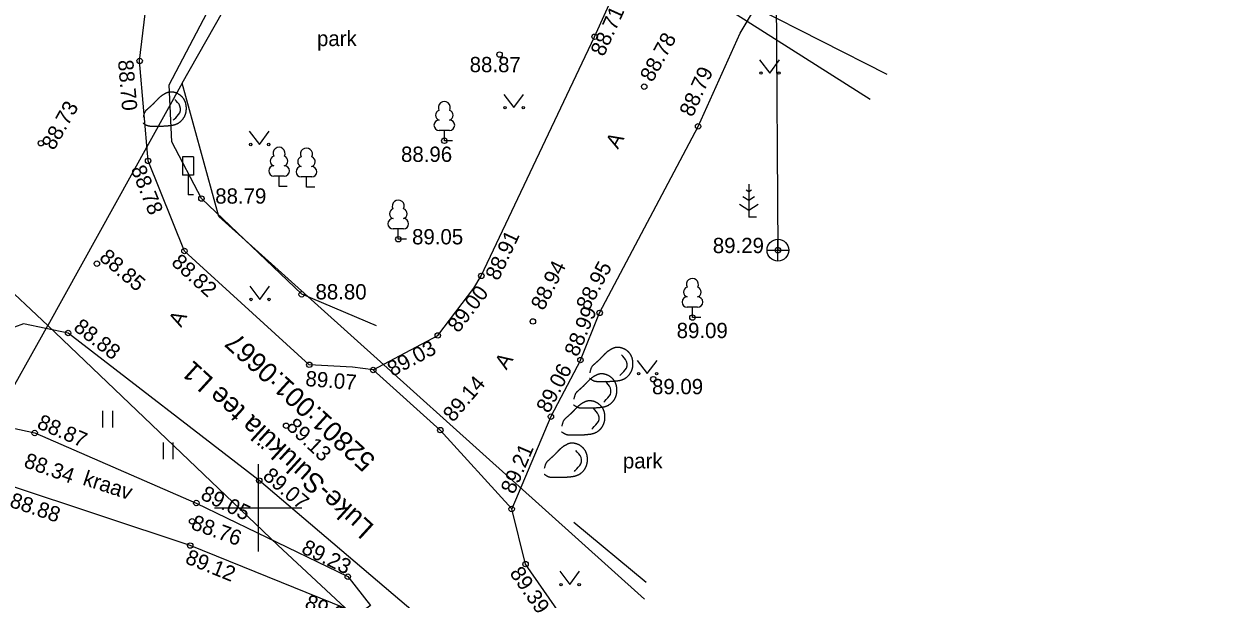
# Model space of a CAD drawing. Extents: x 648748 to 649126, y 6457789 to 6458252.
# Drawn here: x 648789.3 to 648843.7, y 6457945.8 to 6457972.2 of the extents above; entities that cross this region are included whole.
import ezdxf

# ---------------------------------------------------------------- set-up
doc = ezdxf.new("R2010")
doc.units = 0
for name, color, linetype in [('HALJASTUS', 7, 'Continuous'), ('KKAEV', 7, 'Continuous'), ('KORGUS-EH2000', 7, 'Continuous'), ('KTRASS', 7, 'Continuous'), ('LIIKLUS', 7, 'Continuous'), ('PIIR', 7, 'Continuous'), ('PUU', 7, 'Continuous'), ('RELJEEF', 7, 'Continuous'), ('TEE', 7, 'Continuous'), ('VEEKOGU', 7, 'Continuous'), ('VORK', 7, 'Continuous'), ('VTRASS', 7, 'Continuous')]:
    doc.layers.add(name, color=color, linetype=linetype)

msp = doc.modelspace()

# ---------------------------------------------------------------- linework, layer by layer
at = {"layer": 'HALJASTUS'}
for p, q in [((648822.989, 6457970.534), (648823.453, 6457969.927)), ((648823.453, 6457969.927), (648823.898, 6457970.534)), ((648811.263, 6457968.951), (648811.726, 6457968.345)), ((648811.726, 6457968.345), (648812.172, 6457968.951)), ((648799.597, 6457967.258), (648800.061, 6457966.652)), ((648800.061, 6457966.652), (648800.506, 6457967.258)), ((648799.614, 6457960.155), (648800.077, 6457959.549)), ((648800.077, 6457959.549), (648800.523, 6457960.155)), ((648817.38, 6457956.755), (648817.843, 6457956.149)), ((648817.843, 6457956.149), (648818.289, 6457956.755)), ((648792.872, 6457954.441), (648792.872, 6457953.68)), ((648793.327, 6457954.441), (648793.327, 6457953.68)), ((648795.642, 6457952.989), (648795.642, 6457952.228)), ((648796.097, 6457952.989), (648796.097, 6457952.228)), ((648813.827, 6457947.089), (648814.291, 6457946.483)), ((648814.291, 6457946.483), (648814.736, 6457947.089))]:
    msp.add_line(p, q, dxfattribs=at)
for points in [[(648805.429, 6457958.346), (648802, 6457959.786), (648797.402, 6457964.175), (648796.042, 6457966.769), (648795.928, 6457969.389), (648800.489, 6457978.098), (648805.882, 6457987.791)], [(648817.789, 6457946.584), (648814.477, 6457949.331)]]:
    msp.add_lwpolyline(points, dxfattribs=at)
for centre in [(648823.052, 6457969.927), (648823.881, 6457969.927), (648811.325, 6457968.345), (648812.154, 6457968.345), (648799.66, 6457966.652), (648800.489, 6457966.652), (648799.676, 6457959.549), (648800.505, 6457959.549), (648817.442, 6457956.149), (648818.271, 6457956.149), (648813.89, 6457946.483), (648814.719, 6457946.483)]:
    msp.add_circle(centre, 0.055, dxfattribs=at)
at = {"layer": 'KKAEV'}
for p, q in [((648823.831, 6457961.309), (648823.831, 6457962.309)), ((648823.331, 6457961.809), (648824.331, 6457961.809))]:
    msp.add_line(p, q, dxfattribs=at)
msp.add_circle((648823.831, 6457961.809), 0.5, dxfattribs=at)
at = {"layer": 'KORGUS-EH2000'}
for centre in [(648815.43, 6457971.592), (648811.07, 6457970.774), (648794.568, 6457970.483), (648817.702, 6457969.306), (648820.171, 6457967.484), (648790.044, 6457966.711), (648808.538, 6457966.823), (648794.959, 6457965.9), (648797.402, 6457964.175), (648806.427, 6457962.309), (648796.623, 6457961.769), (648823.831, 6457961.809), (648792.61, 6457961.191), (648810.233, 6457960.629), (648802, 6457959.786), (648815.659, 6457958.933), (648819.911, 6457958.72), (648812.598, 6457958.541), (648791.291, 6457958.012), (648808.239, 6457957.902), (648802.346, 6457956.554), (648814.778, 6457956.772), (648805.276, 6457956.318), (648818.119, 6457955.893), (648813.425, 6457954.18), (648789.758, 6457953.43), (648801.284, 6457953.762), (648808.354, 6457953.56), (648800.051, 6457951.248), (648797.167, 6457950.218), (648811.627, 6457949.948), (648796.973, 6457949.379), (648796.889, 6457948.269), (648812.263, 6457947.418), (648804.112, 6457946.846)]:
    msp.add_circle(centre, 0.125, dxfattribs=at)
at = {"layer": 'KTRASS'}
msp.add_line((648823.709, 6457978.352), (648823.831, 6457961.809), dxfattribs=at)
at = {"layer": 'LIIKLUS'}
for points in [[(648796.539, 6457966.094), (648796.539, 6457965.244)], [(648797.039, 6457966.094), (648796.539, 6457966.094)], [(648797.039, 6457966.094), (648797.039, 6457965.244)], [(648797.039, 6457965.244), (648796.539, 6457965.244)], [(648796.789, 6457965.244), (648796.789, 6457964.344)], [(648797.039, 6457964.344), (648796.789, 6457964.344)]]:
    msp.add_lwpolyline(points, dxfattribs=at)
at = {"layer": 'PIIR'}
for p, q in [((648796.52, 6457969.47), (648863.67, 6458087.81)), ((648796.52, 6457969.47), (648790.36, 6457958.35)), ((648798.2, 6457963.35), (648796.52, 6457969.47)), ((648790.36, 6457958.35), (648780.18, 6457967.9)), ((648817.715, 6457945.818), (648798.2, 6457963.35)), ((648786.87, 6457952.13), (648790.36, 6457958.35)), ((648790.36, 6457958.35), (648800.9, 6457948.28)), ((648800.9, 6457948.28), (648811.261, 6457938.68))]:
    msp.add_line(p, q, dxfattribs=at)
at = {"layer": 'PUU'}
for p, q in [((648808.778, 6457967.298), (648808.298, 6457967.298)), ((648808.538, 6457966.823), (648808.538, 6457967.298)), ((648808.918, 6457966.823), (648808.538, 6457966.823)), ((648801.2, 6457965.201), (648800.72, 6457965.201)), ((648800.96, 6457964.726), (648800.96, 6457965.201)), ((648802.457, 6457965.168), (648801.977, 6457965.168)), ((648802.217, 6457964.693), (648802.217, 6457965.168)), ((648822.496, 6457964.828), (648822.496, 6457963.328)), ((648801.34, 6457964.726), (648800.96, 6457964.726)), ((648802.597, 6457964.693), (648802.217, 6457964.693)), ((648822.496, 6457964.078), (648822.229, 6457964.256)), ((648822.496, 6457964.478), (648822.371, 6457964.561)), ((648822.62, 6457964.561), (648822.496, 6457964.478)), ((648822.762, 6457964.256), (648822.496, 6457964.078)), ((648822.071, 6457963.918), (648822.496, 6457963.635)), ((648822.496, 6457963.635), (648822.92, 6457963.918)), ((648822.856, 6457963.328), (648822.496, 6457963.328)), ((648806.667, 6457962.784), (648806.187, 6457962.784)), ((648806.427, 6457962.309), (648806.427, 6457962.784)), ((648806.807, 6457962.309), (648806.427, 6457962.309)), ((648820.151, 6457959.195), (648819.671, 6457959.195)), ((648819.911, 6457958.72), (648819.911, 6457959.195)), ((648820.291, 6457958.72), (648819.911, 6457958.72))]:
    msp.add_line(p, q, dxfattribs=at)
for centre, radius, start, end in [((648808.538, 6457968.343), 0.277, 332.58, 207.42), ((648808.368, 6457967.995), 0.233, 109.022, 253.142), ((648808.708, 6457967.995), 0.233, 286.851, 70.986), ((648808.3, 6457967.535), 0.238, 90.002, 269.395), ((648808.775, 6457967.535), 0.238, 270.605, 89.998), ((648800.96, 6457966.246), 0.277, 332.58, 207.42), ((648802.217, 6457966.213), 0.277, 332.58, 207.42), ((648800.79, 6457965.898), 0.233, 109.022, 253.142), ((648801.13, 6457965.898), 0.233, 286.851, 70.986), ((648802.047, 6457965.865), 0.233, 109.022, 253.142), ((648802.387, 6457965.865), 0.233, 286.851, 70.986), ((648800.723, 6457965.438), 0.238, 90.002, 269.395), ((648801.198, 6457965.438), 0.238, 270.605, 89.998), ((648801.979, 6457965.405), 0.238, 90.002, 269.395), ((648802.454, 6457965.405), 0.238, 270.605, 89.998), ((648806.257, 6457963.481), 0.233, 109.022, 253.142), ((648806.427, 6457963.829), 0.277, 332.58, 207.42), ((648806.597, 6457963.481), 0.233, 286.851, 70.986), ((648806.189, 6457963.021), 0.238, 90.002, 269.395), ((648806.664, 6457963.021), 0.238, 270.605, 89.998), ((648819.911, 6457960.24), 0.277, 332.58, 207.42), ((648819.741, 6457959.892), 0.233, 109.022, 253.142), ((648820.081, 6457959.892), 0.233, 286.851, 70.986), ((648819.673, 6457959.432), 0.238, 90.002, 269.395), ((648820.148, 6457959.432), 0.238, 270.605, 89.998)]:
    msp.add_arc(centre, radius, start, end, dxfattribs=at)
at = {"layer": 'RELJEEF'}
for points in [[(648796.11, 6457967.763), (648796.153, 6457967.808), (648796.221, 6457967.881), (648796.289, 6457967.954), (648796.357, 6457968.028), (648796.413, 6457968.11), (648796.438, 6457968.206), (648796.439, 6457968.306), (648796.418, 6457968.404), (648796.375, 6457968.494), (648796.312, 6457968.572), (648796.247, 6457968.647), (648796.181, 6457968.722)], [(648816.585, 6457956.06), (648816.627, 6457956.105), (648816.696, 6457956.178), (648816.764, 6457956.251), (648816.831, 6457956.325), (648816.888, 6457956.407), (648816.913, 6457956.503), (648816.913, 6457956.603), (648816.892, 6457956.701), (648816.85, 6457956.791), (648816.787, 6457956.869), (648816.721, 6457956.944), (648816.655, 6457957.019)], [(648815.848, 6457954.846), (648815.891, 6457954.891), (648815.959, 6457954.964), (648816.027, 6457955.037), (648816.095, 6457955.111), (648816.151, 6457955.193), (648816.176, 6457955.289), (648816.177, 6457955.389), (648816.156, 6457955.487), (648816.113, 6457955.577), (648816.05, 6457955.655), (648815.985, 6457955.73), (648815.919, 6457955.805)], [(648815.301, 6457953.609), (648815.344, 6457953.654), (648815.412, 6457953.727), (648815.48, 6457953.8), (648815.548, 6457953.874), (648815.604, 6457953.956), (648815.629, 6457954.052), (648815.63, 6457954.152), (648815.609, 6457954.25), (648815.566, 6457954.34), (648815.503, 6457954.418), (648815.438, 6457954.493), (648815.372, 6457954.568)], [(648814.499, 6457951.668), (648814.541, 6457951.713), (648814.61, 6457951.786), (648814.678, 6457951.859), (648814.745, 6457951.933), (648814.802, 6457952.015), (648814.827, 6457952.111), (648814.827, 6457952.211), (648814.806, 6457952.309), (648814.764, 6457952.399), (648814.701, 6457952.477), (648814.635, 6457952.552), (648814.569, 6457952.627)]]:
    msp.add_lwpolyline(points, dxfattribs=at)
for points in [[(648794.725, 6457967.643), (648794.725, 6457967.643), (648794.73, 6457967.634), (648794.924, 6457967.505), (648795.174, 6457967.493), (648795.424, 6457967.492), (648795.674, 6457967.499), (648795.923, 6457967.517), (648796.17, 6457967.552), (648796.396, 6457967.654), (648796.572, 6457967.831), (648796.685, 6457968.052), (648796.72, 6457968.299), (648796.691, 6457968.547), (648796.583, 6457968.771), (648796.403, 6457968.942), (648796.177, 6457969.046), (648795.93, 6457969.066), (648795.699, 6457968.972), (648795.496, 6457968.828), (648795.322, 6457968.649), (648795.149, 6457968.468), (648794.96, 6457968.305), (648794.778, 6457968.136), (648794.734, 6457967.893)], [(648815.2, 6457955.94), (648815.2, 6457955.94), (648815.205, 6457955.931), (648815.398, 6457955.802), (648815.648, 6457955.79), (648815.898, 6457955.789), (648816.148, 6457955.796), (648816.397, 6457955.814), (648816.645, 6457955.849), (648816.871, 6457955.951), (648817.046, 6457956.128), (648817.16, 6457956.349), (648817.195, 6457956.596), (648817.165, 6457956.844), (648817.058, 6457957.068), (648816.878, 6457957.239), (648816.651, 6457957.343), (648816.404, 6457957.363), (648816.174, 6457957.269), (648815.97, 6457957.125), (648815.796, 6457956.946), (648815.623, 6457956.765), (648815.435, 6457956.602), (648815.253, 6457956.433), (648815.208, 6457956.19)], [(648814.463, 6457954.726), (648814.463, 6457954.726), (648814.468, 6457954.717), (648814.662, 6457954.588), (648814.912, 6457954.576), (648815.162, 6457954.575), (648815.412, 6457954.582), (648815.661, 6457954.6), (648815.908, 6457954.635), (648816.134, 6457954.737), (648816.31, 6457954.914), (648816.423, 6457955.135), (648816.458, 6457955.382), (648816.429, 6457955.63), (648816.321, 6457955.854), (648816.141, 6457956.025), (648815.915, 6457956.129), (648815.668, 6457956.149), (648815.437, 6457956.055), (648815.234, 6457955.911), (648815.06, 6457955.732), (648814.887, 6457955.551), (648814.698, 6457955.388), (648814.516, 6457955.219), (648814.472, 6457954.976)], [(648813.916, 6457953.489), (648813.916, 6457953.489), (648813.921, 6457953.48), (648814.115, 6457953.351), (648814.365, 6457953.339), (648814.615, 6457953.338), (648814.865, 6457953.345), (648815.114, 6457953.363), (648815.361, 6457953.398), (648815.587, 6457953.5), (648815.763, 6457953.677), (648815.876, 6457953.898), (648815.911, 6457954.145), (648815.882, 6457954.393), (648815.774, 6457954.617), (648815.594, 6457954.788), (648815.368, 6457954.892), (648815.121, 6457954.912), (648814.89, 6457954.818), (648814.687, 6457954.674), (648814.513, 6457954.495), (648814.34, 6457954.314), (648814.151, 6457954.151), (648813.969, 6457953.982), (648813.925, 6457953.739)], [(648813.114, 6457951.548), (648813.114, 6457951.548), (648813.119, 6457951.539), (648813.312, 6457951.41), (648813.562, 6457951.398), (648813.812, 6457951.397), (648814.062, 6457951.404), (648814.311, 6457951.422), (648814.559, 6457951.457), (648814.785, 6457951.559), (648814.96, 6457951.736), (648815.074, 6457951.957), (648815.109, 6457952.204), (648815.079, 6457952.452), (648814.972, 6457952.676), (648814.792, 6457952.847), (648814.565, 6457952.951), (648814.318, 6457952.971), (648814.088, 6457952.877), (648813.884, 6457952.733), (648813.71, 6457952.554), (648813.537, 6457952.373), (648813.349, 6457952.21), (648813.167, 6457952.041), (648813.122, 6457951.798)]]:
    msp.add_open_spline(points, degree=2, dxfattribs=at)
at = {"layer": 'TEE'}
for points in [[(648809.885, 6457960.062), (648810.233, 6457960.629), (648815.43, 6457971.592), (648817.584, 6457976.36), (648820.136, 6457981.696), (648823.114, 6457989.321), (648828.108, 6457999.323), (648833.019, 6458009.341), (648838.119, 6458018.946), (648839.695, 6458023.154), (648843.481, 6458029.976), (648843.97, 6458031.062), (648845.559, 6458034.741), (648849.963, 6458043.601), (648853.751, 6458050.875), (648857.741, 6458060.282), (648859.244, 6458064.865), (648859.613, 6458067.904), (648859.358, 6458070.552), (648857.99, 6458075.311), (648855.198, 6458076.755), (648851.865, 6458076.18), (648849.159, 6458071.672)], [(648805.276, 6457956.318), (648804.322, 6457956.439), (648802.346, 6457956.554), (648796.623, 6457961.769), (648794.959, 6457965.9), (648794.568, 6457970.483), (648794.926, 6457973.54), (648795.708, 6457976.678)], [(648814.778, 6457956.772), (648815.659, 6457958.933), (648820.171, 6457967.484), (648822.094, 6457971.757), (648822.808, 6457972.934), (648828.827, 6457969.876)], [(648814.778, 6457956.772), (648813.425, 6457954.18), (648811.627, 6457949.948), (648808.354, 6457953.56), (648805.276, 6457956.318), (648808.239, 6457957.902), (648809.885, 6457960.062)], [(648812.41, 6457940.358), (648808.544, 6457944.021), (648800.051, 6457951.248), (648791.291, 6457958.012), (648789.238, 6457958.436), (648786.752, 6457957.515), (648784.748, 6457956.724)], [(648815.679, 6457943.215), (648814.178, 6457944.646), (648812.263, 6457947.418), (648811.627, 6457949.948)]]:
    msp.add_lwpolyline(points, dxfattribs=at)
at = {"layer": 'VEEKOGU'}
msp.add_lwpolyline([(648781.546, 6457947.523), (648782.637, 6457949.281), (648785.59, 6457954.336), (648789.758, 6457953.43), (648797.167, 6457950.218), (648804.112, 6457946.846), (648805.16, 6457945.516), (648804.612, 6457945.142), (648796.889, 6457948.269), (648788.554, 6457951.042), (648787.167, 6457950.819), (648785.341, 6457948.139), (648784.014, 6457945.885)], dxfattribs=at)
at = {"layer": 'VORK'}
for p, q in [((648800, 6457952), (648800, 6457948)), ((648798, 6457950), (648802, 6457950))]:
    msp.add_line(p, q, dxfattribs=at)
at = {"layer": 'VTRASS'}
msp.add_line((648805.004, 6457983.361), (648828.053, 6457968.736), dxfattribs=at)

# ---------------------------------------------------------------- texts
at = {"layer": 'HALJASTUS'}
for p in [(648802.701, 6457971.163), (648816.725, 6457951.804)]:
    msp.add_text('park', height=0.7, dxfattribs=at).set_placement(p)
at = {"layer": 'KORGUS-EH2000'}
for s, rotation, p in [('88.71', 65.6934, (648815.847, 6457970.649)), ('88.78', 61.5571, (648818.081, 6457969.47)), (' 88.70', 274.867, (648793.552, 6457970.767)), ('88.79', 65.7666, (648819.918, 6457967.875)), (' 88.73', 60.388, (648790.507, 6457966.12)), (' 88.78', 291.9432, (648794.051, 6457965.775)), ('88.91', 64.9522, (648811.015, 6457960.371)), (' 88.85', 319.4228, (648792.474, 6457961.568)), (' 88.82', 317.662, (648795.786, 6457961.362)), (' 88.94', 63.3805, (648812.973, 6457958.77)), ('88.95', 62.1802, (648815.152, 6457958.982)), (' 89.00', 52.6818, (648809.021, 6457957.774)), ('88.99', 67.7248, (648814.657, 6457956.883)), (' 88.88', 322.3248, (648791.284, 6457958.336)), (' 89.03', 28.1303, (648805.934, 6457955.876)), (' 89.07', 355.3869, (648801.891, 6457955.607)), ('89.06', 62.4444, (648813.331, 6457954.294)), (' 89.14', 49.5668, (648808.773, 6457953.692)), (' 88.87', 336.5636, (648789.577, 6457953.775)), (' 89.13', 316.4761, (648801.058, 6457953.86)), (' 89.21', 66.9788, (648811.633, 6457950.35)), (' 88.34', 340.4727, (648788.972, 6457951.97)), (' 89.07', 319.6054, (648799.97, 6457951.546)), (' 88.88', 341.5972, (648788.319, 6457950.139)), (' 89.05', 334.1014, (648797.083, 6457950.532)), (' 88.76', 340.0921, (648796.637, 6457949.131)), (' 89.23', 334.1014, (648801.703, 6457948.065)), (' 89.12', 337.9562, (648796.371, 6457947.575)), (' 89.39', 304.6403, (648811.357, 6457947.218)), (' 89.27', 337.9562, (648801.846, 6457945.506))]:
    msp.add_text(s, height=0.7, rotation=rotation, dxfattribs=at).set_placement(p)
for s, p in [('88.87', (648809.7, 6457969.967)), ('88.96', (648806.553, 6457965.856)), (' 88.79', (648797.775, 6457963.942)), (' 89.05', (648806.799, 6457962.075)), ('89.29', (648820.847, 6457961.674)), (' 88.80', (648802.372, 6457959.552)), ('89.09', (648819.19, 6457957.778)), (' 89.09', (648817.799, 6457955.206))]:
    msp.add_text(s, height=0.7, dxfattribs=at).set_placement(p)
at = {"layer": 'PIIR'}
for s, p in [('52801:001:0667', (648805.44, 6457952.248)), ('Luke-Suluküla tee L1', (648805.368, 6457949.168))]:
    msp.add_text(s, height=0.9, rotation=137.6012, dxfattribs=at).set_placement(p)
at = {"layer": 'TEE'}
for rotation, p in [(60.3409, (648816.496, 6457966.408)), (62.2738, (648796.474, 6457958.243)), (57.0519, (648811.383, 6457956.29))]:
    msp.add_text('A', height=0.7, rotation=rotation, dxfattribs=at).set_placement(p)
at = {"layer": 'VEEKOGU'}
msp.add_text('kraav', height=0.7, rotation=341.816, dxfattribs=at).set_placement((648791.923, 6457951.066))

doc.saveas('drawing.dxf')
